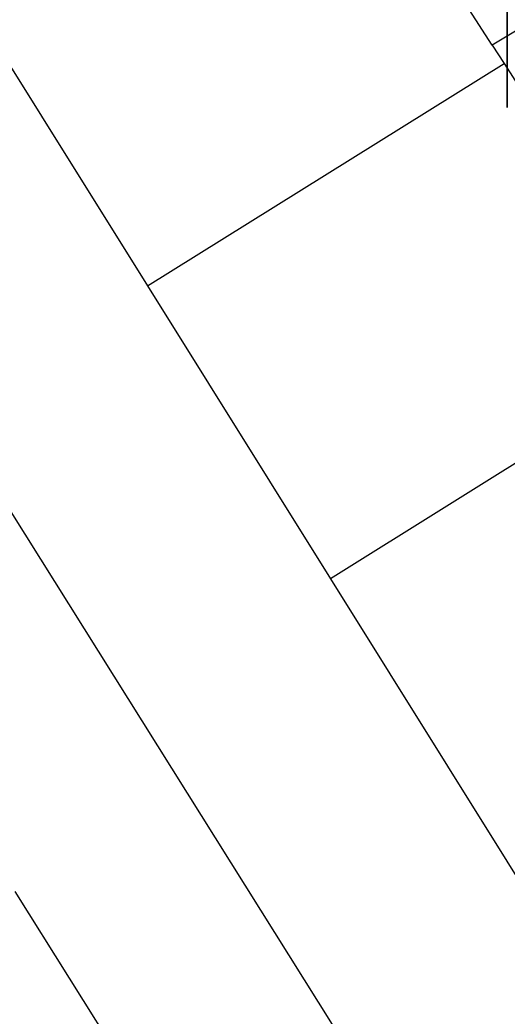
# Model space of a CAD drawing. Extents: x 161801 to 162379, y 382315 to 382832.
# Drawn here: x 162097.63 to 162101.68, y 382485.49 to 382493.78 of the extents above; entities that cross this region are included whole.
import ezdxf

# ---------------------------------------------------------------- set-up
doc = ezdxf.new("R2010")
doc.units = 0
for name, color, linetype in [('IMGEO_Fietsenrek', 7, 'Continuous'), ('IMGEO_Pand', 7, 'Continuous'), ('IMGEO_Rijbaan_lokaal_open', 7, 'Continuous'), ('IMGEO_Voetpad_open', 7, 'Continuous')]:
    doc.layers.add(name, color=color, linetype=linetype)

msp = doc.modelspace()

# ---------------------------------------------------------------- linework, layer by layer
at = {"layer": 'IMGEO_Fietsenrek'}
for p, q in [((162101.6795, 382493.0509), (162101.6795, 382493.8918)), ((162101.6795, 382493.8918), (162101.6795, 382493.0509))]:
    msp.add_line(p, q, dxfattribs=at)
at = {"layer": 'IMGEO_Pand'}
msp.add_lwpolyline([(162100.752, 382481.485), (162097.591, 382486.531)], dxfattribs=at)
at = {"layer": 'IMGEO_Rijbaan_lokaal_open'}
for points in [[(162088.102, 382508.526), (162098.69, 382491.566)], [(162101.556, 382493.568), (162100.679, 382494.931)], [(162101.556, 382493.568), (162101.655, 382493.415)], [(162098.69, 382491.566), (162101.655, 382493.415)], [(162101.655, 382493.415), (162102.052, 382492.798), (162103.136, 382490.956)], [(162098.69, 382491.566), (162100.211, 382489.131)], [(162103.136, 382490.956), (162100.211, 382489.131)], [(162100.211, 382489.131), (162106.555, 382478.969)]]:
    msp.add_lwpolyline(points, dxfattribs=at)
at = {"layer": 'IMGEO_Voetpad_open'}
for points in [[(162103.161, 382480.743), (162091.096, 382500), (162088.047, 382504.963)], [(162100.835, 382498.107), (162103.115, 382494.51), (162101.556, 382493.568)]]:
    msp.add_lwpolyline(points, dxfattribs=at)

doc.saveas('drawing.dxf')
